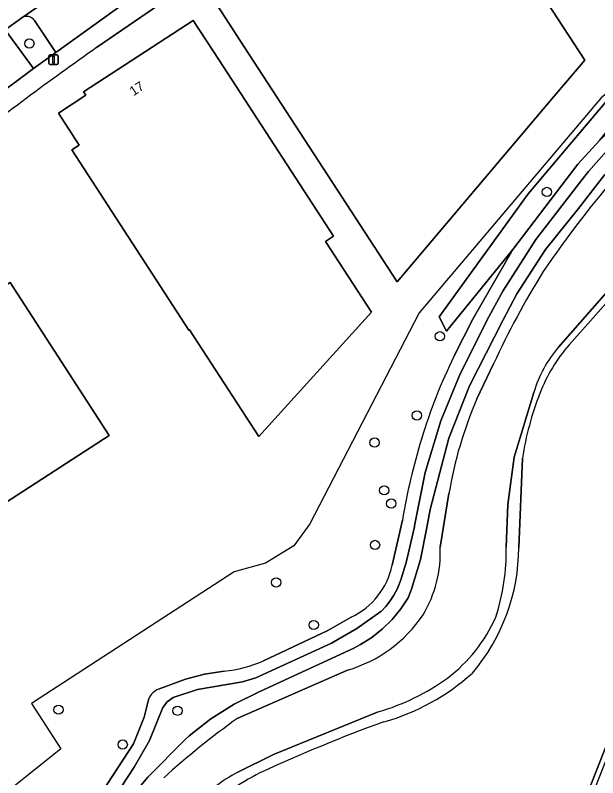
# Model space of a CAD drawing. Extents: x 157793 to 159380, y 380877 to 382313.
# Drawn here: x 159279.6 to 159341.2, y 382160.8 to 382241.4 of the extents above; entities that cross this region are included whole.
import ezdxf

# ---------------------------------------------------------------- set-up
doc = ezdxf.new("R2010")
doc.units = 0
for name, color, linetype in [('IMGEO_Boom', 7, 'Continuous'), ('IMGEO_Erf', 7, 'Continuous'), ('IMGEO_Fietspad_gesloten', 7, 'Continuous'), ('IMGEO_Groenvoorziening', 7, 'Continuous'), ('IMGEO_Haag', 7, 'Continuous'), ('IMGEO_Hek', 7, 'Continuous'), ('IMGEO_Lichtmast', 7, 'Continuous'), ('IMGEO_Oever', 7, 'Continuous'), ('IMGEO_Pand', 7, 'Continuous'), ('IMGEO_Pand_nummerreeks', 7, 'Continuous'), ('IMGEO_Parkeervlak_open', 7, 'Continuous'), ('IMGEO_Rijbaan_lokaal_open', 7, 'Continuous'), ('IMGEO_Voetpad_halfverhard', 7, 'Continuous'), ('IMGEO_Voetpad_open', 7, 'Continuous'), ('IMGEO_Waterloop', 7, 'Continuous')]:
    doc.layers.add(name, color=color, linetype=linetype)

msp = doc.modelspace()

# ---------------------------------------------------------------- linework, layer by layer
at = {"layer": 'IMGEO_Boom'}
for centre in [(159281.117, 382238.423), (159335.807, 382222.732), (159324.501, 382207.473), (159322.068, 382199.107), (159317.592, 382196.238), (159318.618, 382191.183), (159319.353, 382189.787), (159317.645, 382185.412), (159307.195, 382181.448), (159311.168, 382176.951), (159284.19, 382167.995), (159296.766, 382167.885), (159290.978, 382164.306)]:
    msp.add_circle(centre, 0.489, dxfattribs=at)
at = {"layer": 'IMGEO_Erf'}
for points in [[(159326.013, 382205.404), (159328.026, 382209.353), (159332.194, 382216.653), (159325.185, 382208.03), (159324.415, 382209.512), (159333.836, 382222.515), (159342.651, 382233.015), (159358.063, 382245.29), (159355.936, 382250), (159346.528, 382270.838), (159344.581, 382271.575), (159341.605, 382271.577), (159331.607, 382265.772), (159315.941, 382256.23), (159299.584, 382245.833), (159288.209, 382237.987)], [(159273.46, 382227.052), (159262.537, 382218.172), (159258.885, 382215.328), (159243.409, 382202.263), (159224.02, 382185.305), (159248.879, 382146.934), (159248.983, 382146.773), (159253.801, 382139.337), (159252.103, 382135.468), (159252.561, 382134.725), (159253.095, 382134.034), (159253.698, 382133.402), (159254.363, 382132.837), (159254.495, 382132.738), (159257.812, 382129.836), (159267.138, 382126.989), (159279.357, 382144.025), (159285.052, 382153.529), (159292.103, 382164.388), (159293.234, 382167.208)], [(159319.447, 382183.269), (159320.541, 382188.016)], [(159305.856, 382173.177), (159312.658, 382176.379), (159315.12, 382177.788)], [(159294.764, 382170.165), (159297.613, 382171.216), (159299.629, 382171.738), (159301.685, 382172.072)], [(159293.234, 382167.208), (159293.737, 382169.162)]]:
    msp.add_lwpolyline(points, dxfattribs=at)
for points in [[(159303.352, 382238.788), (159300.626, 382242.979), (159311.433, 382250), (159313.473, 382251.325), (159314.068, 382250.41), (159317.084, 382252.368), (159316.491, 382253.281), (159317.515, 382253.949), (159324.271, 382258.37), (159325.312, 382259.015), (159325.951, 382258), (159330.363, 382251.201), (159331.021, 382250.202), (159330.718, 382250), (159330.24, 382249.682), (159332.197, 382246.688), (159332.965, 382247.178), (159339.82, 382236.676), (159336.591, 382232.859), (159319.981, 382213.224)], [(159285.586, 382227.183), (159286.366, 382227.689), (159284.178, 382231.059), (159287.083, 382232.947), (159286.838, 382233.324), (159298.44, 382240.863), (159301.164, 382236.671), (159313.264, 382218.052), (159312.4, 382217.492), (159317.264, 382210.006), (159305.352, 382196.885), (159298.029, 382208.15), (159297.966, 382208.108)], [(159273.367, 382186.531), (159265.629, 382198.487), (159262.913, 382202.684), (159267.943, 382206.008), (159267.675, 382206.454), (159275.68, 382211.646), (159275.98, 382211.174), (159279.088, 382213.163), (159281.802, 382208.964), (159289.553, 382196.972)]]:
    msp.add_lwpolyline(points, close=True, dxfattribs=at)
for centre, radius, start, end in [((159513.393, 381918.848), 390.586, 125.20668, 127.90026), ((159377.83, 382179.887), 57.759, 153.78204, 163.16895), ((159387.002, 382177.051), 67.36, 163.1193, 170.63162), ((159311.836, 382184.829), 7.769, 295.00545, 348.41558), ((159300.471, 382185.08), 13.065, 275.33309, 294.34328), ((159295.514, 382168.369), 1.946, 112.68051, 155.96478)]:
    msp.add_arc(centre, radius, start, end, dxfattribs=at)
at = {"layer": 'IMGEO_Fietspad_gesloten'}
msp.add_arc((159479.319, 381965.734), 346.93, 124.14525, 131.36047, dxfattribs=at)
at = {"layer": 'IMGEO_Groenvoorziening'}
msp.add_lwpolyline([(159341.374, 382228.183), (159344.082, 382231.559), (159350.536, 382236.3), (159359.925, 382244.74), (159357.555, 382250), (159348.08, 382271.033), (159344.581, 382271.575), (159346.528, 382270.838), (159355.936, 382250), (159358.063, 382245.29), (159342.651, 382233.015), (159333.836, 382222.515), (159324.415, 382209.512), (159325.185, 382208.03), (159332.194, 382216.653), (159339.062, 382225.672)], close=True, dxfattribs=at)
for points in [[(159280.328, 382241.144), (159278.548, 382239.859), (159281.567, 382235.774), (159283.908, 382237.483)], [(159283.908, 382237.483), (159281.657, 382240.841)], [(159296.584, 382050.607), (159305.019, 382070.023), (159305.583, 382072.966), (159310.018, 382084.445), (159310.364, 382085.408), (159314.062, 382093.921), (159314.832, 382095.364), (159325.113, 382121.924), (159337.585, 382151.266), (159358.777, 382205.226), (159368.495, 382232.289), (159368.266, 382232.435), (159358.323, 382205.484), (159336.419, 382149.827), (159324.75, 382122.388), (159314.301, 382095.592), (159309.901, 382085.069), (159296.31, 382051.368), (159295.324, 382051.736)], [(159336.419, 382149.827), (159358.323, 382205.484), (159368.266, 382232.435), (159363.162, 382232.419), (159358.784, 382229.435), (159355.07, 382226.393), (159352.505, 382224.024), (159350.874, 382221.998), (159348.804, 382219.794), (159344.634, 382213.676), (159343.749, 382212.882), (159338.167, 382206.569)], [(159342.112, 382227.028), (159340.207, 382224.881), (159339.549, 382224.041), (159334.622, 382217.693), (159331.149, 382212.228), (159329.665, 382209.512), (159326.623, 382203.502), (159324.597, 382198.548), (159322.959, 382193.06), (159321.818, 382187.447), (159321.8, 382187.334), (159320.946, 382183.57), (159320.379, 382181.736), (159320.27, 382181.426), (159319.984, 382180.752), (159319.638, 382180.106), (159319.236, 382179.494), (159318.781, 382178.92), (159318.277, 382178.389), (159318.239, 382178.36), (159315.716, 382176.574), (159313.043, 382175.021), (159305.053, 382171.373), (159303.631, 382170.943), (159298.865, 382170.125), (159296.315, 382169.288), (159295.678, 382168.84), (159295.205, 382168.222), (159293.813, 382164.721), (159292.178, 382161.927), (159285.642, 382151.923)], [(159291.47, 382158.282), (159293.642, 382160.878), (159297.578, 382164.851), (159298.001, 382165.229), (159300.294, 382167.036), (159302.763, 382168.593), (159305.382, 382169.883), (159315.343, 382174.471), (159316.108, 382174.873), (159317.316, 382175.642), (159318.436, 382176.534), (159319.457, 382177.537), (159320.368, 382178.642), (159321.158, 382179.836), (159321.503, 382180.738), (159322.462, 382183.862), (159323.089, 382187.069), (159323.487, 382189.17), (159325.436, 382196.684), (159327.632, 382202.239), (159331.132, 382209.143), (159332.644, 382211.97), (159335.667, 382216.647), (159339.161, 382220.982), (159341.921, 382224.577)], [(159333.22, 382194.575), (159332.836, 382185.159)]]:
    msp.add_lwpolyline(points, dxfattribs=at)
for centre, radius, start, end in [((159479.319, 381965.734), 346.93, 124.14525, 131.36047), ((159280.837, 382240.311), 0.976, 32.86229, 121.45093), ((159350.691, 382195.509), 16.708, 138.55275, 159.23471), ((159364.509, 382189.822), 31.648, 158.47604, 171.36182), ((159312.294, 382185.198), 20.542, 319.55445, 359.89116), ((159312.381, 382188.993), 23.126, 285.51803, 312.24025), ((159375.191, 382010.905), 165.775, 109.97238, 114.86497), ((159313.999, 382143.83), 19.445, 115.96209, 138.17239)]:
    msp.add_arc(centre, radius, start, end, dxfattribs=at)
at = {"layer": 'IMGEO_Haag'}
msp.add_lwpolyline([(159296.584, 382050.607), (159305.019, 382070.023), (159305.583, 382072.966), (159310.018, 382084.445), (159310.364, 382085.408), (159314.062, 382093.921), (159314.832, 382095.364), (159325.113, 382121.924), (159337.585, 382151.266), (159358.777, 382205.226), (159368.495, 382232.289), (159368.266, 382232.435), (159358.323, 382205.484), (159336.419, 382149.827), (159324.75, 382122.388), (159314.301, 382095.592), (159309.901, 382085.069), (159296.31, 382051.368), (159295.324, 382051.736)], dxfattribs=at)
msp.add_arc((159479.319, 381965.734), 346.93, 124.14525, 131.36047, dxfattribs=at)
at = {"layer": 'IMGEO_Hek'}
for points in [[(159345.541, 382270.672), (159357.478, 382245.486), (159341.558, 382232.692), (159322.308, 382209.96), (159310.738, 382187.647), (159309.059, 382185.323), (159306.079, 382183.501), (159302.764, 382182.571), (159281.333, 382168.658), (159284.447, 382163.853), (159253.801, 382139.337)], [(159368.266, 382232.435), (159358.323, 382205.484), (159336.419, 382149.827), (159324.75, 382122.388), (159314.301, 382095.592), (159309.901, 382085.069), (159296.31, 382051.368), (159295.324, 382051.736)]]:
    msp.add_lwpolyline(points, dxfattribs=at)
at = {"layer": 'IMGEO_Lichtmast'}
for p, q in [((159283.271, 382237.217), (159284.061, 382237.217)), ((159284.061, 382237.217), (159283.271, 382237.217)), ((159283.171, 382236.317), (159283.171, 382237.117)), ((159283.171, 382237.117), (159283.171, 382236.317)), ((159284.161, 382237.117), (159284.161, 382236.317)), ((159284.161, 382236.317), (159284.161, 382237.117)), ((159284.061, 382236.217), (159283.271, 382236.217)), ((159283.271, 382236.217), (159284.061, 382236.217))]:
    msp.add_line(p, q, dxfattribs=at)
msp.add_lwpolyline([(159283.591, 382237.092), (159283.741, 382237.092), (159283.741, 382236.342), (159283.591, 382236.342), (159283.591, 382237.092)], dxfattribs=at)
for centre, start, end in [((159283.271, 382237.117), 90, 180), ((159283.271, 382237.117), 90, 180), ((159284.061, 382237.117), 0, 90), ((159284.061, 382237.117), 360, 90), ((159283.271, 382236.317), 180, 270), ((159283.271, 382236.317), 180, 270), ((159284.061, 382236.317), 270, 0), ((159284.061, 382236.317), 270, 0)]:
    msp.add_arc(centre, 0.1, start, end, dxfattribs=at)
at = {"layer": 'IMGEO_Oever'}
for points in [[(159338.167, 382206.569), (159343.749, 382212.882), (159344.634, 382213.676), (159348.804, 382219.794), (159350.874, 382221.998), (159352.505, 382224.024), (159355.07, 382226.393), (159358.784, 382229.435), (159363.162, 382232.419), (159363.509, 382232.965), (159363.506, 382233.481), (159363.318, 382233.772), (159362.642, 382232.926), (159358.583, 382230.133), (159353.112, 382225.54), (159350.556, 382222.79), (159345.414, 382215.878), (159337.026, 382206.327)], [(159341.921, 382224.577), (159339.161, 382220.982), (159335.667, 382216.647), (159332.644, 382211.97), (159331.132, 382209.143), (159327.632, 382202.239), (159325.436, 382196.684), (159323.487, 382189.17), (159323.089, 382187.069), (159322.462, 382183.862), (159321.503, 382180.738), (159321.158, 382179.836), (159320.368, 382178.642), (159319.457, 382177.537), (159318.436, 382176.534), (159317.316, 382175.642), (159316.108, 382174.873), (159315.343, 382174.471), (159305.382, 382169.883), (159302.763, 382168.593), (159300.294, 382167.036), (159298.001, 382165.229), (159297.578, 382164.851), (159293.642, 382160.878), (159291.47, 382158.282)], [(159328.412, 382200.853), (159330.175, 382204.572)], [(159334.417, 382201.526), (159332.34, 382194.696), (159331.676, 382189.704), (159331.497, 382185.189)], [(159332.836, 382185.159), (159333.22, 382194.575)], [(159324.532, 382185.166), (159325.46, 382190.845)], [(159303.139, 382167.104), (159314.728, 382172.174)], [(159317.98, 382167.773), (159306.908, 382163.264), (159303.151, 382161.401)]]:
    msp.add_lwpolyline(points, dxfattribs=at)
for centre, radius, start, end in [((159426.621, 382152.501), 110.176, 138.93098, 145.86789), ((159410.953, 382167.375), 88.931, 148.13696, 155.27485), ((159350.691, 382195.509), 16.708, 138.55275, 159.23471), ((159347.091, 382197.748), 13.225, 139.55685, 163.40132), ((159364.509, 382189.822), 31.648, 158.47604, 171.36182), ((159366.909, 382184.058), 42.001, 156.43045, 170.70122), ((159311.696, 382184.617), 12.848, 329.07274, 2.44799), ((159312.294, 382185.198), 20.542, 319.55445, 359.89116), ((159309.716, 382184.627), 21.789, 341.70598, 1.47712), ((159310.582, 382186.23), 14.655, 286.43418, 325.89981), ((159315.412, 382184.403), 16.386, 307.06586, 336.19008), ((159312.381, 382188.993), 23.126, 285.51803, 312.24025), ((159311.424, 382190.538), 23.691, 286.06455, 305.81695), ((159357.95, 382091.02), 93.771, 125.7691, 131.91373), ((159375.191, 382010.905), 165.775, 109.97238, 114.86497), ((159312.009, 382144.9), 18.729, 118.2271, 135.83648), ((159313.999, 382143.83), 19.445, 115.96209, 138.17239)]:
    msp.add_arc(centre, radius, start, end, dxfattribs=at)
at = {"layer": 'IMGEO_Pand'}
msp.add_lwpolyline([(159300.626, 382242.979), (159303.352, 382238.788), (159319.981, 382213.224), (159336.591, 382232.859), (159339.82, 382236.676), (159332.965, 382247.178)], dxfattribs=at)
for points in [[(159301.164, 382236.671), (159298.44, 382240.863), (159286.838, 382233.324), (159287.083, 382232.947), (159284.178, 382231.059), (159286.366, 382227.689), (159285.586, 382227.183), (159297.966, 382208.108), (159298.029, 382208.15), (159305.352, 382196.885), (159317.264, 382210.006), (159312.4, 382217.492), (159313.264, 382218.052)], [(159281.802, 382208.964), (159279.088, 382213.163), (159275.98, 382211.174), (159275.68, 382211.646), (159267.675, 382206.454), (159267.943, 382206.008), (159262.913, 382202.684), (159265.629, 382198.487), (159273.367, 382186.531), (159289.553, 382196.972)]]:
    msp.add_lwpolyline(points, close=True, dxfattribs=at)
at = {"layer": 'IMGEO_Parkeervlak_open'}
for points in [[(159290.171, 382247.975), (159280.328, 382241.144)], [(159281.657, 382240.841), (159283.908, 382237.483), (159292.186, 382243.456), (159289.895, 382246.672)]]:
    msp.add_lwpolyline(points, dxfattribs=at)
msp.add_arc((159280.837, 382240.311), 0.976, 32.86229, 121.45093, dxfattribs=at)
at = {"layer": 'IMGEO_Rijbaan_lokaal_open'}
msp.add_lwpolyline([(159241.824, 382210.118), (159244.441, 382212.347), (159254.201, 382220.57), (159256.658, 382222.655), (159265.854, 382230.087), (159269.146, 382232.731), (159278.548, 382239.859), (159280.328, 382241.144), (159290.171, 382247.975), (159296.168, 382252.073), (159306.101, 382258.549), (159311.36, 382261.834), (159321.27, 382267.821), (159328.536, 382272.235), (159329.287, 382272.665), (159339.295, 382278.566), (159340.354, 382279.188), (159337.517, 382284.018), (159323.259, 382275.451), (159313.692, 382269.649), (159303.623, 382263.459), (159301.513, 382262.162), (159286.196, 382251.896), (159285.068, 382251.14)], dxfattribs=at)
at = {"layer": 'IMGEO_Voetpad_halfverhard'}
for points in [[(159339.549, 382224.041), (159340.207, 382224.881), (159342.112, 382227.028), (159344.202, 382228.996), (159349.692, 382233.652), (159352.411, 382235.69), (159355.252, 382237.555), (159359.843, 382240.018), (159366.604, 382243.322), (159366.827, 382243.431), (159367.039, 382243.558), (159367.239, 382243.705), (159367.342, 382243.795), (159366.232, 382246.508)], [(159349.93, 382235.572), (159343.741, 382230.408), (159341.374, 382228.183), (159339.062, 382225.672), (159332.194, 382216.653), (159328.026, 382209.353), (159326.013, 382205.404)], [(159285.642, 382151.923), (159292.178, 382161.927), (159293.813, 382164.721), (159295.205, 382168.222), (159295.678, 382168.84), (159296.315, 382169.288), (159298.865, 382170.125), (159303.631, 382170.943), (159305.053, 382171.373), (159313.043, 382175.021), (159315.716, 382176.574), (159318.239, 382178.36), (159318.277, 382178.389), (159318.781, 382178.92), (159319.236, 382179.494), (159319.638, 382180.106), (159319.984, 382180.752), (159320.27, 382181.426), (159320.379, 382181.736), (159320.946, 382183.57), (159321.8, 382187.334), (159321.818, 382187.447), (159322.959, 382193.06), (159324.597, 382198.548), (159326.623, 382203.502), (159329.665, 382209.512), (159331.149, 382212.228), (159334.622, 382217.693), (159339.549, 382224.041)], [(159320.541, 382188.016), (159319.447, 382183.269)], [(159315.12, 382177.788), (159312.658, 382176.379), (159305.856, 382173.177)], [(159301.685, 382172.072), (159299.629, 382171.738), (159297.613, 382171.216), (159294.764, 382170.165)], [(159293.737, 382169.162), (159293.234, 382167.208), (159292.103, 382164.388), (159285.052, 382153.529), (159279.357, 382144.025), (159267.138, 382126.989), (159264.811, 382123.741), (159263.425, 382121.695), (159262.329, 382119.285), (159261.449, 382115.31)]]:
    msp.add_lwpolyline(points, dxfattribs=at)
for centre, radius, start, end in [((159377.83, 382179.887), 57.759, 153.78204, 163.16895), ((159387.002, 382177.051), 67.36, 163.1193, 170.63162), ((159311.836, 382184.829), 7.769, 295.00545, 348.41558), ((159300.471, 382185.08), 13.065, 275.33309, 294.34328), ((159295.514, 382168.369), 1.946, 112.68051, 155.96478)]:
    msp.add_arc(centre, radius, start, end, dxfattribs=at)
at = {"layer": 'IMGEO_Voetpad_open'}
for points in [[(159340.985, 382273.705), (159332.715, 382268.839), (159327.987, 382266.064), (159323.162, 382263.086), (159314.88, 382258.059), (159308.214, 382253.94), (159299.724, 382248.41), (159297.159, 382246.648), (159292.186, 382243.456), (159283.908, 382237.483), (159281.567, 382235.774), (159277.166, 382232.525), (159272.073, 382228.618), (159268.388, 382225.644), (159264.514, 382222.561), (159260.613, 382219.315), (159257.41, 382216.79), (159247.704, 382208.47), (159243.103, 382204.573), (159228.838, 382192.139), (159228.462, 382192.558)], [(159288.209, 382237.987), (159299.584, 382245.833), (159315.941, 382256.23), (159331.607, 382265.772), (159341.605, 382271.577), (159344.561, 382273.439)]]:
    msp.add_lwpolyline(points, dxfattribs=at)
msp.add_lwpolyline([(159281.567, 382235.774), (159278.548, 382239.859), (159269.146, 382232.731), (159272.073, 382228.618), (159277.166, 382232.525)], close=True, dxfattribs=at)
msp.add_arc((159513.393, 381918.848), 390.586, 125.20668, 127.90026, dxfattribs=at)
at = {"layer": 'IMGEO_Waterloop'}
for points in [[(159337.026, 382206.327), (159345.414, 382215.878), (159350.556, 382222.79), (159353.112, 382225.54), (159358.583, 382230.133), (159362.642, 382232.926), (159363.318, 382233.772), (159366.739, 382235.609), (159367.369, 382237.075), (159366.275, 382239.134), (159364.413, 382239.375), (159360.79, 382237.45), (159360.438, 382237.552), (159359.998, 382237.47)], [(159330.175, 382204.572), (159328.412, 382200.853)], [(159331.497, 382185.189), (159331.676, 382189.704), (159332.34, 382194.696), (159334.417, 382201.526)], [(159325.46, 382190.845), (159324.532, 382185.166)], [(159314.728, 382172.174), (159303.139, 382167.104)], [(159303.151, 382161.401), (159306.908, 382163.264), (159317.98, 382167.773)]]:
    msp.add_lwpolyline(points, dxfattribs=at)
for centre, radius, start, end in [((159426.621, 382152.501), 110.176, 138.93098, 145.86789), ((159410.953, 382167.375), 88.931, 148.13696, 155.27485), ((159347.091, 382197.748), 13.225, 139.55685, 163.40132), ((159366.909, 382184.058), 42.001, 156.43045, 170.70122), ((159311.696, 382184.617), 12.848, 329.07274, 2.44799), ((159309.716, 382184.627), 21.789, 341.70598, 1.47712), ((159310.582, 382186.23), 14.655, 286.43418, 325.89981), ((159315.412, 382184.403), 16.386, 307.06586, 336.19008), ((159311.424, 382190.538), 23.691, 286.06455, 305.81695), ((159357.95, 382091.02), 93.771, 125.7691, 131.91373), ((159312.009, 382144.9), 18.729, 118.2271, 135.83648)]:
    msp.add_arc(centre, radius, start, end, dxfattribs=at)

# ---------------------------------------------------------------- texts
at = {"layer": 'IMGEO_Pand_nummerreeks'}
msp.add_text('17', height=1, rotation=33.01383, dxfattribs=at).set_placement((159292.112, 382232.84))

doc.saveas('drawing.dxf')
